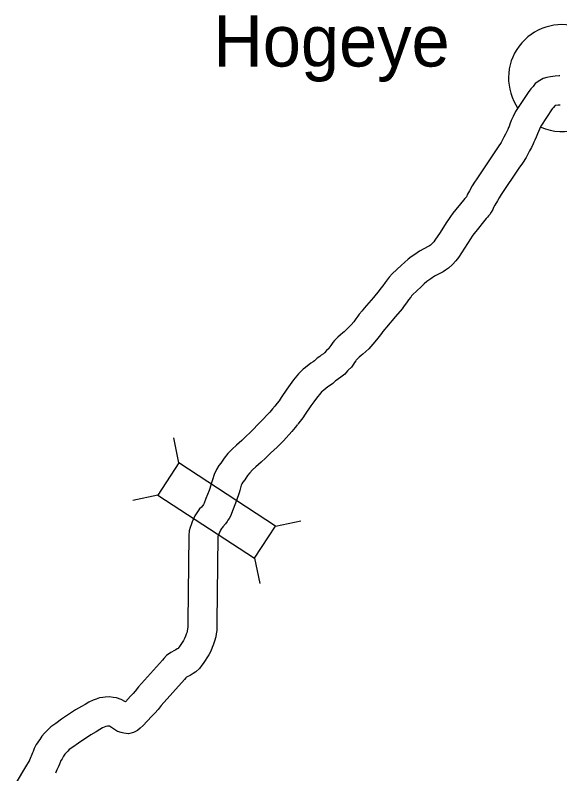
# Model space of a CAD drawing. Extents: x -939622 to -934245, y 1383184 to 1385301.
# Drawn here: x -936392.59 to -936375.77, y 1384855.65 to 1384879.06 of the extents above; entities that cross this region are included whole.
import ezdxf

# ---------------------------------------------------------------- set-up
doc = ezdxf.new("R2010")
doc.units = 0
for name, color, linetype in [('10', 7, 'Continuous'), ('20', 7, 'Continuous'), ('24', 7, 'Continuous')]:
    doc.layers.add(name, color=color, linetype=linetype)

msp = doc.modelspace()

# ---------------------------------------------------------------- linework, layer by layer
at = {"layer": '10'}
for points in [[(-936375.774, 1384877.183), (-936375.798, 1384877.183), (-936375.914, 1384877.174), (-936376.064, 1384877.155), (-936376.173, 1384877.135), (-936376.29, 1384877.098), (-936376.395, 1384877.04), (-936376.531, 1384876.943), (-936376.6, 1384876.854), (-936376.673, 1384876.78), (-936376.749, 1384876.675), (-936377.138, 1384876.085), (-936377.217, 1384875.931), (-936377.272, 1384875.806), (-936377.314, 1384875.692), (-936377.337, 1384875.626), (-936377.355, 1384875.588), (-936377.382, 1384875.531), (-936377.413, 1384875.47), (-936377.451, 1384875.382), (-936377.5, 1384875.295), (-936377.587, 1384875.13), (-936377.676, 1384874.998), (-936377.783, 1384874.841), (-936378.337, 1384874.011), (-936378.405, 1384873.904), (-936378.477, 1384873.791), (-936378.564, 1384873.635), (-936378.621, 1384873.537), (-936378.657, 1384873.455), (-936378.66, 1384873.45), (-936378.673, 1384873.433), (-936378.705, 1384873.395), (-936378.745, 1384873.346), (-936379.075, 1384872.942), (-936379.152, 1384872.84), (-936379.215, 1384872.752), (-936379.287, 1384872.645), (-936379.471, 1384872.353), (-936379.628, 1384872.117), (-936379.669, 1384872.067), (-936379.736, 1384871.991), (-936379.771, 1384871.959), (-936379.797, 1384871.942), (-936379.836, 1384871.916), (-936380.103, 1384871.772), (-936380.253, 1384871.674), (-936380.362, 1384871.603), (-936380.461, 1384871.53), (-936380.568, 1384871.428), (-936380.665, 1384871.341), (-936380.949, 1384871.074), (-936381.044, 1384870.977), (-936381.104, 1384870.892), (-936381.17, 1384870.807), (-936381.237, 1384870.71), (-936381.297, 1384870.63), (-936381.347, 1384870.563), (-936381.531, 1384870.347), (-936381.813, 1384870.018), (-936381.881, 1384869.938), (-936381.965, 1384869.827), (-936382.009, 1384869.765), (-936382.067, 1384869.689), (-936382.137, 1384869.596), (-936382.216, 1384869.502), (-936382.306, 1384869.405), (-936382.378, 1384869.34), (-936382.435, 1384869.287), (-936382.474, 1384869.257), (-936382.55, 1384869.193), (-936382.631, 1384869.125), (-936382.695, 1384869.048), (-936382.728, 1384869.015), (-936382.779, 1384868.954), (-936382.845, 1384868.868), (-936382.907, 1384868.777), (-936382.912, 1384868.769), (-936382.919, 1384868.762), (-936382.98, 1384868.705), (-936383.038, 1384868.639), (-936383.073, 1384868.611), (-936383.139, 1384868.564), (-936383.187, 1384868.527), (-936383.263, 1384868.473), (-936383.35, 1384868.394), (-936383.393, 1384868.363), (-936383.461, 1384868.318), (-936383.624, 1384868.189), (-936383.694, 1384868.132), (-936383.771, 1384868.063), (-936383.838, 1384867.986), (-936383.992, 1384867.801), (-936384.097, 1384867.663), (-936384.203, 1384867.512), (-936384.375, 1384867.255), (-936384.443, 1384867.159), (-936384.5, 1384867.082), (-936384.57, 1384866.994)], [(-936375.761, 1384876.283), (-936375.824, 1384876.278), (-936375.916, 1384876.266), (-936375.984, 1384876.197), (-936376.009, 1384876.163), (-936376.36, 1384875.63), (-936376.405, 1384875.543), (-936376.437, 1384875.469), (-936376.466, 1384875.391), (-936376.502, 1384875.288), (-936376.543, 1384875.2), (-936376.574, 1384875.136), (-936376.597, 1384875.089), (-936376.646, 1384874.978), (-936376.709, 1384874.866), (-936376.812, 1384874.669), (-936376.93, 1384874.494), (-936377.036, 1384874.338), (-936377.583, 1384873.52), (-936377.645, 1384873.422), (-936377.703, 1384873.33), (-936377.782, 1384873.19), (-936377.819, 1384873.126), (-936377.847, 1384873.063), (-936377.891, 1384872.978), (-936377.939, 1384872.911), (-936377.973, 1384872.867), (-936378.007, 1384872.827), (-936378.044, 1384872.78), (-936378.367, 1384872.386), (-936378.426, 1384872.307), (-936378.476, 1384872.238), (-936378.534, 1384872.152), (-936378.716, 1384871.864), (-936378.903, 1384871.581), (-936378.986, 1384871.481), (-936379.091, 1384871.363), (-936379.211, 1384871.25), (-936379.304, 1384871.188), (-936379.378, 1384871.141), (-936379.642, 1384870.999), (-936379.761, 1384870.921), (-936379.849, 1384870.864), (-936379.88, 1384870.84), (-936379.958, 1384870.767), (-936380.057, 1384870.678), (-936380.32, 1384870.43), (-936380.35, 1384870.4), (-936380.379, 1384870.359), (-936380.443, 1384870.275), (-936380.506, 1384870.184), (-936380.577, 1384870.09), (-936380.645, 1384869.999), (-936380.847, 1384869.762), (-936381.129, 1384869.433), (-936381.18, 1384869.373), (-936381.238, 1384869.297), (-936381.283, 1384869.233), (-936381.349, 1384869.146), (-936381.433, 1384869.034), (-936381.544, 1384868.904), (-936381.673, 1384868.764), (-936381.768, 1384868.678), (-936381.854, 1384868.598), (-936381.911, 1384868.555), (-936381.971, 1384868.504), (-936381.991, 1384868.487), (-936382.028, 1384868.443), (-936382.06, 1384868.411), (-936382.075, 1384868.392), (-936382.116, 1384868.34), (-936382.148, 1384868.292), (-936382.209, 1384868.191), (-936382.308, 1384868.101), (-936382.331, 1384868.08), (-936382.416, 1384867.983), (-936382.535, 1384867.889), (-936382.606, 1384867.839), (-936382.653, 1384867.803), (-936382.696, 1384867.772), (-936382.782, 1384867.694), (-936382.881, 1384867.622), (-936382.933, 1384867.588), (-936383.061, 1384867.487), (-936383.11, 1384867.447), (-936383.129, 1384867.43), (-936383.151, 1384867.404), (-936383.288, 1384867.24), (-936383.372, 1384867.13), (-936383.461, 1384867.003), (-936383.633, 1384866.747), (-936383.713, 1384866.632), (-936383.786, 1384866.534), (-936383.865, 1384866.435)], [(-936385.316, 1384866.198), (-936384.724, 1384866.806)], [(-936384.565, 1384867), (-936384.643, 1384866.905), (-936384.724, 1384866.806)], [(-936383.87, 1384866.428), (-936383.946, 1384866.336), (-936384.049, 1384866.209), (-936384.301, 1384865.923), (-936384.506, 1384865.724), (-936384.705, 1384865.537), (-936384.864, 1384865.387), (-936384.996, 1384865.266), (-936385.158, 1384865.125), (-936385.259, 1384865.03), (-936385.349, 1384864.936), (-936385.412, 1384864.857), (-936385.503, 1384864.718), (-936385.559, 1384864.642), (-936385.587, 1384864.6), (-936385.608, 1384864.554), (-936385.634, 1384864.47), (-936385.654, 1384864.395), (-936385.674, 1384864.319), (-936385.761, 1384864.078), (-936385.859, 1384863.819), (-936385.945, 1384863.596), (-936385.985, 1384863.531), (-936386.021, 1384863.475), (-936386.046, 1384863.435), (-936386.094, 1384863.366), (-936386.175, 1384863.271), (-936386.203, 1384863.243), (-936386.218, 1384863.221), (-936386.254, 1384863.169), (-936386.286, 1384863.095), (-936386.305, 1384863.04), (-936386.328, 1384862.969), (-936386.331, 1384862.96), (-936386.331, 1384862.959), (-936386.363, 1384860.342), (-936386.359, 1384860.213), (-936386.362, 1384860.073), (-936386.385, 1384859.963), (-936386.398, 1384859.874), (-936386.431, 1384859.746), (-936386.463, 1384859.647), (-936386.504, 1384859.542), (-936386.553, 1384859.436), (-936386.608, 1384859.323), (-936386.67, 1384859.226), (-936386.72, 1384859.145), (-936386.784, 1384859.054), (-936386.823, 1384859.001), (-936386.898, 1384858.901), (-936387.017, 1384858.793), (-936387.099, 1384858.745), (-936387.19, 1384858.682), (-936387.28, 1384858.644), (-936387.299, 1384858.634), (-936387.302, 1384858.631), (-936387.318, 1384858.614), (-936387.361, 1384858.563), (-936388.087, 1384857.756), (-936388.179, 1384857.637), (-936388.273, 1384857.522), (-936388.376, 1384857.417), (-936388.637, 1384857.142), (-936388.733, 1384857.055), (-936388.811, 1384856.984), (-936388.938, 1384856.925), (-936389.096, 1384856.881), (-936389.24, 1384856.9), (-936389.277, 1384856.911), (-936389.314, 1384856.918), (-936389.428, 1384856.956), (-936389.585, 1384857.057), (-936389.682, 1384857.115), (-936389.7, 1384857.118), (-936389.71, 1384857.119), (-936389.742, 1384857.114), (-936389.782, 1384857.109), (-936389.791, 1384857.106), (-936389.841, 1384857.087), (-936389.894, 1384857.062), (-936389.974, 1384857.014), (-936390.091, 1384856.948), (-936390.256, 1384856.853), (-936390.638, 1384856.598), (-936390.812, 1384856.467), (-936390.922, 1384856.395), (-936390.968, 1384856.349), (-936391.019, 1384856.292), (-936391.057, 1384856.251), (-936391.078, 1384856.22), (-936391.096, 1384856.19), (-936391.143, 1384856.11), (-936391.174, 1384856.068), (-936391.181, 1384856.054), (-936391.193, 1384856.024), (-936391.22, 1384855.95), (-936391.257, 1384855.874), (-936391.299, 1384855.77), (-936391.345, 1384855.664)], [(-936385.316, 1384866.198), (-936385.322, 1384866.192), (-936385.478, 1384866.046), (-936385.596, 1384865.937), (-936385.761, 1384865.793), (-936385.892, 1384865.67), (-936386.028, 1384865.529), (-936386.142, 1384865.384), (-936386.241, 1384865.234), (-936386.297, 1384865.158), (-936386.376, 1384865.037), (-936386.449, 1384864.879), (-936386.499, 1384864.722), (-936386.525, 1384864.622), (-936386.535, 1384864.584), (-936386.605, 1384864.392), (-936386.701, 1384864.139), (-936386.755, 1384863.998), (-936386.78, 1384863.959), (-936386.797, 1384863.932), (-936386.808, 1384863.917), (-936386.84, 1384863.879), (-936386.895, 1384863.822), (-936386.957, 1384863.736), (-936387.045, 1384863.606), (-936387.125, 1384863.422), (-936387.158, 1384863.327), (-936387.182, 1384863.253), (-936387.22, 1384863.141), (-936387.231, 1384862.998), (-936387.263, 1384860.333), (-936387.259, 1384860.21), (-936387.26, 1384860.176), (-936387.272, 1384860.118), (-936387.282, 1384860.051), (-936387.295, 1384859.997), (-936387.31, 1384859.952), (-936387.333, 1384859.895), (-936387.367, 1384859.82), (-936387.394, 1384859.765), (-936387.433, 1384859.704), (-936387.472, 1384859.641), (-936387.514, 1384859.581), (-936387.546, 1384859.537), (-936387.561, 1384859.517), (-936387.585, 1384859.503), (-936387.625, 1384859.475), (-936387.666, 1384859.458), (-936387.785, 1384859.395), (-936387.919, 1384859.294), (-936387.998, 1384859.203), (-936388.037, 1384859.157), (-936388.779, 1384858.332), (-936388.882, 1384858.198), (-936388.943, 1384858.125), (-936389.024, 1384858.042), (-936389.188, 1384857.868), (-936389.314, 1384857.944), (-936389.457, 1384857.99), (-936389.566, 1384858.008), (-936389.679, 1384858.023), (-936389.808, 1384858.016), (-936389.879, 1384858.004), (-936389.982, 1384857.99), (-936390.086, 1384857.956), (-936390.186, 1384857.919), (-936390.317, 1384857.858), (-936390.428, 1384857.791), (-936390.538, 1384857.73), (-936390.731, 1384857.618), (-936391.159, 1384857.332), (-936391.331, 1384857.203), (-936391.49, 1384857.098), (-936391.621, 1384856.969), (-936391.684, 1384856.898), (-936391.764, 1384856.812), (-936391.832, 1384856.71), (-936391.867, 1384856.656), (-936391.897, 1384856.604), (-936391.937, 1384856.549), (-936392, 1384856.431), (-936392.036, 1384856.34), (-936392.05, 1384856.3), (-936392.078, 1384856.243), (-936392.129, 1384856.119), (-936392.172, 1384856.02)], [(-936392.156, 1384856.052), (-936392.185, 1384855.998), (-936392.244, 1384855.913), (-936392.59, 1384855.327)]]:
    msp.add_lwpolyline(points, dxfattribs=at)
at = {"layer": '20'}
for p, q in [((-936387.533, 1384865.242), (-936387.695, 1384866.017)), ((-936388.183, 1384864.247), (-936388.958, 1384864.085)), ((-936384.55, 1384863.291), (-936383.775, 1384863.453)), ((-936385.2, 1384862.297), (-936385.038, 1384861.522))]:
    msp.add_line(p, q, dxfattribs=at)
msp.add_lwpolyline([(-936388.183, 1384864.247), (-936385.2, 1384862.297), (-936384.55, 1384863.291), (-936387.533, 1384865.242)], close=True, dxfattribs=at)
at = {"layer": '24'}
for start, end in [(72.0119, 214.6282), (246.8524, 328.5958)]:
    msp.add_arc((-936375.708, 1384877.116), 1.65, start, end, dxfattribs=at)

# ---------------------------------------------------------------- texts
msp.add_text('Hogeye', height=1.584, dxfattribs=at).set_placement((-936386.475, 1384877.472))

doc.saveas('drawing.dxf')
